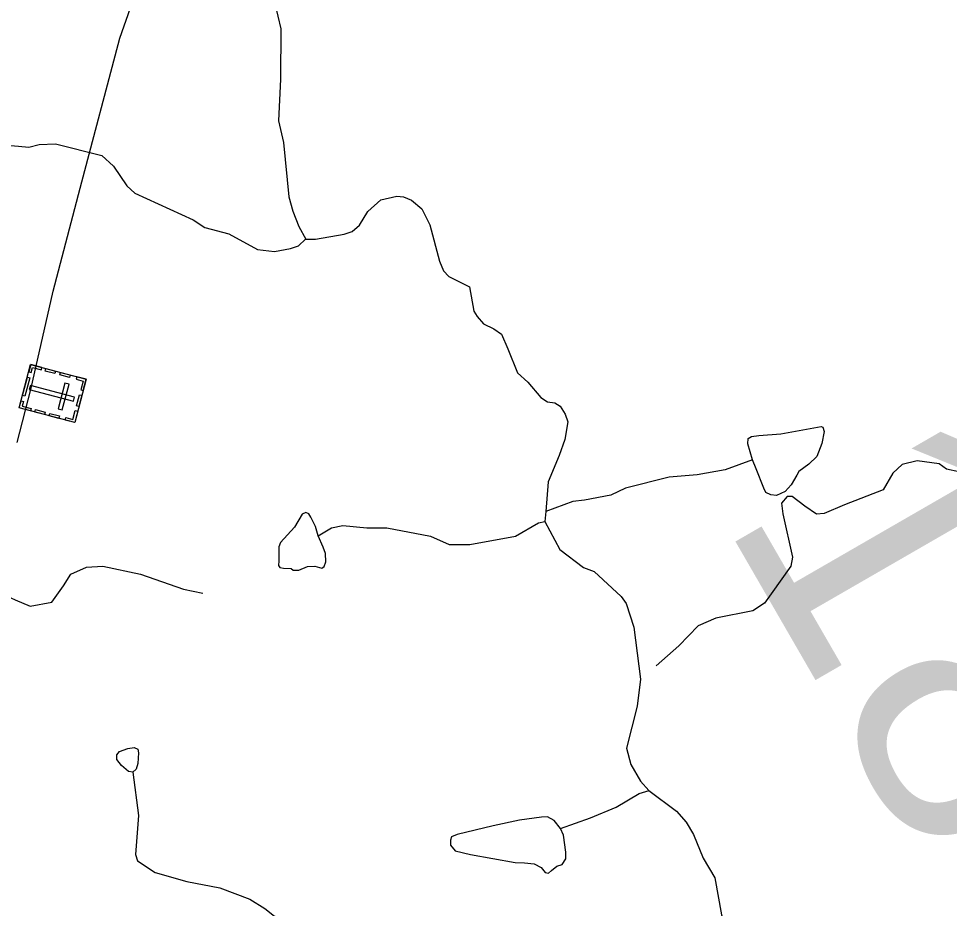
# Model space of a CAD drawing. Extents: x 2056842 to 2160602, y 826753 to 1016856.
# Drawn here: x 2113984 to 2118107, y 910426 to 914370 of the extents above; entities that cross this region are included whole.
import ezdxf

# ---------------------------------------------------------------- set-up
doc = ezdxf.new("R2010")
doc.units = 0
for name, color, linetype in [('Exist Cultural Cemetery CELL', 7, 'Continuous'), ('Exist Hydrographic Creek Single Shore', 7, 'Continuous'), ('Exist Hydrographic Misc Water Feature', 7, 'Continuous'), ('Exist Road Non-System Type 51', 7, 'Continuous'), ('Exist Road Primary US Attributed', 7, 'Continuous'), ('Exist Road Secondary Structure Standard Bridge Number Label', 7, 'Continuous')]:
    doc.layers.add(name, color=color, linetype=linetype)

msp = doc.modelspace()

# ---------------------------------------------------------------- linework, layer by layer
at = {"layer": 'Exist Cultural Cemetery CELL'}
for points in [[(2114283.8, 912772), (2114232.9, 912579.5), (2113986.7, 912644.6), (2114037.6, 912837.1)], [(2114029.2, 912805.1), (2114040.3, 912802.2), (2114045.9, 912823.4), (2114085, 912813.1), (2114087.8, 912823.9), (2114037.7, 912837.1)], [(2114105.2, 912819.3), (2114147.1, 912808.2), (2114144.2, 912797.2), (2114102.3, 912808.2)], [(2114170.2, 912802.1), (2114212.1, 912791), (2114209.2, 912780), (2114167.3, 912791.1)], [(2114034, 912778.6), (2114012.3, 912696.6), (2114001.3, 912699.5), (2114023, 912781.5)], [(2114207.6, 912750), (2114189.5, 912754.7), (2114159.4, 912640.9), (2114177.5, 912636.1)], [(2114241.9, 912783.1), (2114239, 912772.1), (2114270.1, 912763.9), (2114259.8, 912724.7), (2114270.5, 912721.8), (2114283.8, 912772)], [(2114227.6, 912674.1), (2114232.4, 912692.2), (2114036.3, 912744), (2114031.5, 912725.9)], [(2113995.2, 912676.6), (2114006.3, 912673.7), (2114000.7, 912652.4), (2114039.8, 912642.1), (2114036.9, 912631.4), (2113986.7, 912644.6)], [(2114264.8, 912700.4), (2114251.6, 912650.3), (2114240.6, 912653.2), (2114253.8, 912703.3)], [(2114059.5, 912637.1), (2114101.4, 912626.1), (2114098.5, 912615.1), (2114056.6, 912626.1)], [(2114191, 912590.6), (2114193.9, 912601.5), (2114225, 912593.3), (2114235.3, 912632.5), (2114246.1, 912629.7), (2114232.8, 912579.5)], [(2114123.2, 912620.3), (2114165.1, 912609.2), (2114162.2, 912598.2), (2114120.3, 912609.3)]]:
    msp.add_lwpolyline(points, close=True, dxfattribs=at)
at = {"layer": 'Exist Hydrographic Creek Single Shore'}
msp.add_line((2116319, 912185), (2116315.3, 912141), dxfattribs=at)
for points in [[(2115394.4, 915309.4), (2115356.3, 915136.4), (2115342.5, 915088.3), (2115291, 914984.1), (2115158, 914737.5), (2115076.6, 914633.2), (2115058.5, 914599.1), (2115050.9, 914535.1), (2115071, 914507.2), (2115103.2, 914473.3), (2115119.2, 914437.5), (2115145.7, 914325.5), (2115144.8, 914101.6), (2115135.4, 913917.5), (2115158, 913821.7), (2115180.9, 913579.8), (2115199.2, 913516), (2115225.8, 913448.1), (2115256, 913392.2)], [(2113373.1, 914047.5), (2113523.4, 914000.1), (2113607.4, 913952.7), (2113687.7, 913917), (2113755.7, 913903.4), (2113853.8, 913843.6), (2113948.3, 913808.2), (2113984.3, 913804.2)], [(2113984.3, 913804.2), (2114030.1, 913800.6), (2114076, 913812.8), (2114147.9, 913814.9), (2114352.2, 913764.1), (2114404.4, 913716.1), (2114462.9, 913628.5), (2114499, 913596.6), (2114757.4, 913477.7), (2114809.5, 913443.8), (2114915.6, 913416.4), (2115042.1, 913347.2), (2115118, 913337.4), (2115187.9, 913351.7), (2115223.9, 913363.7), (2115255.6, 913391.9)], [(2115255.6, 913391.9), (2115299.6, 913392), (2115425.8, 913414.7), (2115461.4, 913427), (2115493.5, 913454.9), (2115531.2, 913515.2), (2115589, 913567.5), (2115658.9, 913583.7), (2115688.7, 913579.8), (2115724.8, 913566), (2115770.9, 913526.3), (2115805.3, 913456.3), (2115848.2, 913294.7), (2115866.3, 913252.6), (2115890.4, 913226.9), (2115980.7, 913181.4), (2116001.1, 913073.3), (2116015.3, 913049.4), (2116043.2, 913017.6), (2116089.3, 912995.7), (2116123.6, 912972), (2116151.8, 912906.1), (2116194.2, 912800.3), (2116240.3, 912758.3), (2116296.6, 912690.8), (2116326.7, 912670.9), (2116358.8, 912666.9), (2116382.8, 912653), (2116405, 912617.1), (2116417.1, 912583.3), (2116403.7, 912505.2), (2116377.9, 912433.2), (2116330.2, 912316.8), (2116318.9, 912184.8)], [(2116315.1, 912140.9), (2116381.7, 912017.1), (2116486, 911937.5), (2116534.2, 911919.8), (2116652.7, 911808.4), (2116674.7, 911778.4), (2116709.2, 911672.7), (2116738.3, 911442.7), (2116724.6, 911322.6), (2116677.4, 911136.6), (2116696, 911064.6), (2116738.1, 910990.9), (2116776.3, 910949.1)], [(2116776.3, 910949.1), (2116898.7, 910857.7), (2116941, 910807.9), (2116973.3, 910753.7), (2117015.8, 910648.2), (2117068.1, 910562.5), (2117096.9, 910398.5), (2117120.9, 910340.6), (2117181.4, 910248.7), (2117229.5, 910197.2)]]:
    msp.add_lwpolyline(points, dxfattribs=at)
at = {"layer": 'Exist Hydrographic Misc Water Feature'}
for points in [[(2117234.1, 912414.6), (2117213.8, 912485.6), (2117215.1, 912508.4), (2117230.3, 912517.3), (2117263.2, 912522.3), (2117360.7, 912529.9), (2117506.4, 912556.6), (2117539.3, 912562.9), (2117546.9, 912559.1), (2117552, 912540.1), (2117541.9, 912486.9), (2117520.3, 912428.6), (2117483.6, 912395.6), (2117440.5, 912362.7), (2117431.7, 912346.2), (2117406.3, 912304.4), (2117379.7, 912274), (2117340.5, 912256.2), (2117316.4, 912258.7), (2117293.6, 912270.2), (2117284.8, 912289.2), (2117251.8, 912375.3), (2117234.1, 912414.6)], [(2117234.1, 912414.6), (2117114.2, 912370.5), (2116990.3, 912348), (2116866.3, 912337.4), (2116672.5, 912288.5), (2116606.7, 912258.3), (2116490.8, 912235.7), (2116438.9, 912229.6), (2116319, 912185)], [(2115310.9, 912078.2), (2115299.5, 912118.7), (2115279.2, 912160.5), (2115270.3, 912175.7), (2115256.4, 912180.8), (2115239.9, 912173.2), (2115205.7, 912116.2), (2115143.7, 912047.7), (2115136.1, 912028.7), (2115136.1, 911966.6), (2115134.8, 911946.4), (2115141.1, 911937.5), (2115157.6, 911935), (2115191.8, 911932.4), (2115200.7, 911924.8), (2115226, 911924.8), (2115264, 911941.3), (2115296.9, 911942.6), (2115327.3, 911935), (2115337.4, 911941.3), (2115345, 911962.8), (2115343.8, 911999.6), (2115333.6, 912027.5), (2115310.9, 912078.2)], [(2115310.9, 912078.2), (2115370.4, 912112.4), (2115421, 912123.8), (2115526.2, 912112.4), (2115614.8, 912113.6), (2115809.2, 912075.6), (2115891.6, 912038.9), (2115982.8, 912038.9), (2116185.5, 912076.4), (2116287.2, 912134.8), (2116315.3, 912141)], [(2114490.8, 911029.9), (2114470.5, 911033.7), (2114440.1, 911060.3), (2114419.8, 911086.9), (2114418.6, 911107.2), (2114431.2, 911121.1), (2114468, 911135), (2114495.8, 911138.8), (2114512.3, 911132.5), (2114514.8, 911116), (2114512.3, 911067.9), (2114504.7, 911043.8), (2114490.8, 911029.9)], [(2114490.8, 911029.9), (2114514.8, 910838.5), (2114502, 910665.1), (2114510.2, 910637.2), (2114588.5, 910585.6), (2114728.6, 910546.2), (2114874.8, 910516.8), (2115008.7, 910467.4), (2115075.1, 910425.7), (2115117.4, 910391.9), (2115268.1, 910188.6)], [(2116384.6, 910781.1), (2116517.1, 910828), (2116630.9, 910874.6), (2116732.6, 910935), (2116776.4, 910949.1)], [(2116384.6, 910781.1), (2116356.8, 910815.3), (2116326.4, 910831.8), (2116299.8, 910830.5), (2116202.2, 910817.8), (2116085.7, 910792.5), (2115927.4, 910754.5), (2115902.1, 910743.1), (2115897, 910729.1), (2115897, 910706.3), (2115917.3, 910681), (2115985.7, 910665.8), (2116183.2, 910630.3), (2116225, 910627.7), (2116268.1, 910623.9), (2116298.5, 910607.5), (2116316.2, 910584.7), (2116331.4, 910582.1), (2116344.1, 910594.8), (2116368.2, 910613.8), (2116392.2, 910621.4), (2116407.4, 910645.5), (2116408.7, 910675.9), (2116397.3, 910750.7), (2116384.6, 910781.1)]]:
    msp.add_lwpolyline(points, dxfattribs=at)
at = {"layer": 'Exist Road Non-System Type 51'}
for points in [[(2118148, 912361.2), (2118094.1, 912373.8), (2118061.7, 912397.1), (2117964.7, 912409.7), (2117898.3, 912393.5), (2117857, 912355.8), (2117813.8, 912282.1), (2117642.3, 912214.7), (2117552.5, 912176.9), (2117518.3, 912173.3), (2117466.2, 912209.3), (2117410.6, 912252.4), (2117389, 912252.4), (2117363.8, 912221.9), (2117369.2, 912175.1), (2117412.3, 911982.8), (2117405.2, 911943.2), (2117317.1, 911821), (2117288.4, 911779.6), (2117236.3, 911745.5), (2117072.8, 911713.1), (2116993.8, 911679), (2116908.5, 911590), (2116807.9, 911501.9)], [(2113871.8, 911838.6), (2113969.1, 911794.3), (2114035.6, 911765.6), (2114130.8, 911783.6), (2114182.9, 911855.5), (2114215.2, 911907.6), (2114285.3, 911938.2), (2114357.1, 911943.5), (2114524.2, 911907.6), (2114714.6, 911841.1), (2114799.9, 911824)]]:
    msp.add_lwpolyline(points, dxfattribs=at)
at = {"layer": 'Exist Road Primary US Attributed'}
msp.add_lwpolyline([(2113977.7, 912490.8), (2114039.1, 912725.5), (2114137.9, 913162.3), (2114256.5, 913618.9), (2114432.5, 914284), (2114574.5, 914688.5), (2114736.1, 915087.5), (2115077.4, 915781.4), (2115220, 916129.9)], dxfattribs=at)

# ---------------------------------------------------------------- texts
at = {"layer": 'Exist Road Secondary Structure Standard Bridge Number Label'}
msp.add_text('188', height=1230.31, rotation=300, dxfattribs=at).set_placement((2117096.5, 912161))

doc.saveas('drawing.dxf')
